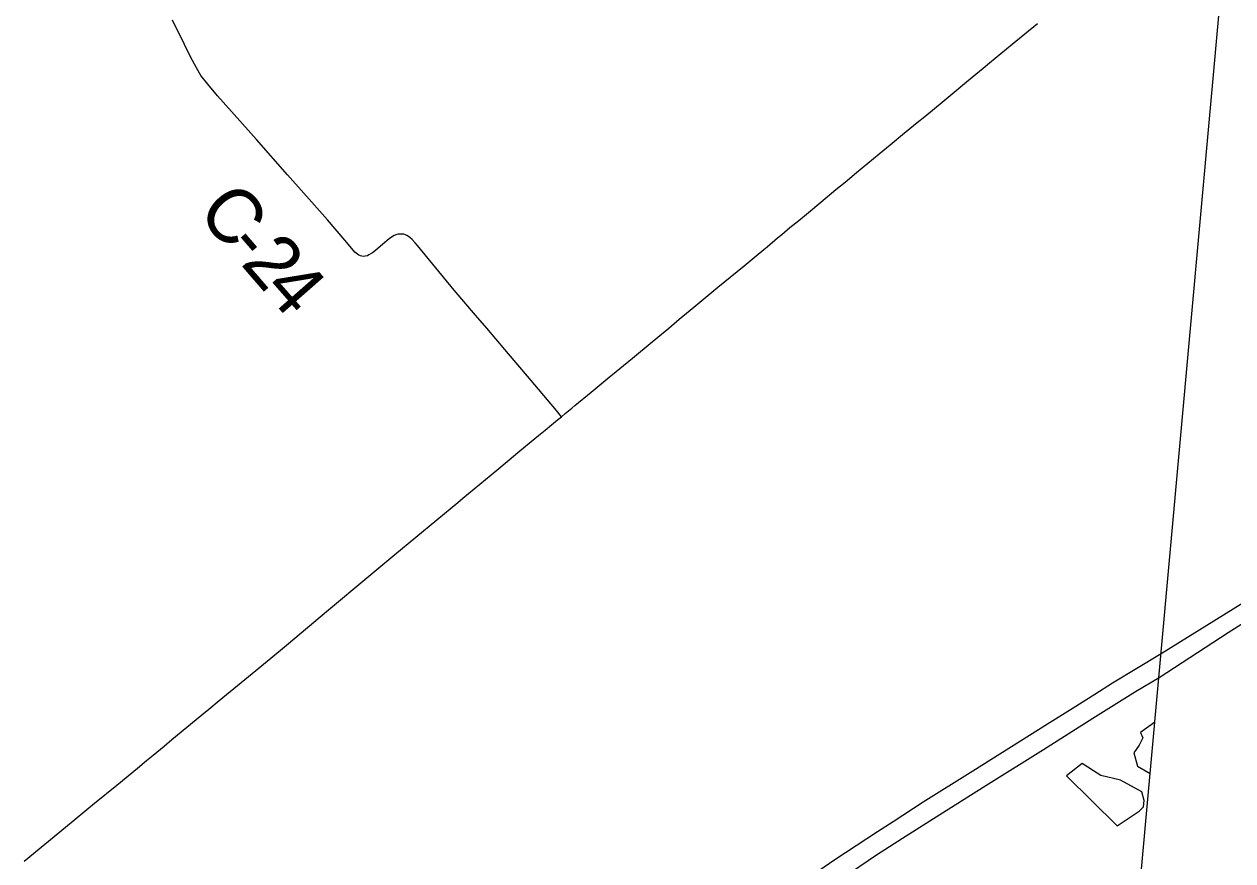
# Model space of a CAD drawing. Extents: x -49 to -8.2, y 9.4 to 23.5.
# Drawn here: x -11.103 to -10.474, y 10.143 to 10.579 of the extents above; entities that cross this region are included whole.
import ezdxf

# ---------------------------------------------------------------- set-up
doc = ezdxf.new("R2010")
doc.units = 0
for name, color, linetype in [('GM_X_Adjacent_County', 7, 'Continuous'), ('GM_X_County_Road', 7, 'Continuous'), ('GM_X_County_Road_Text', 7, 'Continuous'), ('GM_X_Interstate_Route', 7, 'Continuous'), ('GM_X_Minor_Lake', 7, 'Continuous')]:
    doc.layers.add(name, color=color, linetype=linetype)

msp = doc.modelspace()

# ---------------------------------------------------------------- linework, layer by layer
at = {"layer": 'GM_X_Adjacent_County'}
msp.add_line((-9.97219, 16.20866), (-10.58774, 9.40866), dxfattribs=at)
at = {"layer": 'GM_X_County_Road'}
for points in [[(-10.82363, 10.37483), (-10.82624, 10.37801), (-10.82901, 10.38137), (-10.83944, 10.39371), (-10.85307, 10.40985), (-10.86255, 10.42095), (-10.86834, 10.42785), (-10.8794, 10.44087), (-10.89864, 10.46408), (-10.89986, 10.46553), (-10.90138, 10.46715), (-10.90256, 10.46823), (-10.90328, 10.46874), (-10.9042, 10.46928), (-10.90487, 10.46959), (-10.90566, 10.46991), (-10.90645, 10.47006), (-10.90703, 10.47006), (-10.90803, 10.47006), (-10.90861, 10.46996), (-10.90931, 10.46979), (-10.91082, 10.4692), (-10.91167, 10.46875), (-10.91331, 10.46748), (-10.91663, 10.4648), (-10.92039, 10.46155), (-10.92209, 10.46024), (-10.92387, 10.45913), (-10.92465, 10.45877), (-10.92576, 10.45846), (-10.92676, 10.4584), (-10.92765, 10.45851), (-10.92834, 10.45872), (-10.92906, 10.45907), (-10.9298, 10.45951), (-10.9305, 10.46004), (-10.93119, 10.46068), (-10.93284, 10.4625), (-10.93642, 10.46678), (-10.94551, 10.47741), (-10.95782, 10.49141), (-10.96629, 10.50092), (-10.98252, 10.51933), (-11.00268, 10.54214), (-11.00785, 10.54814), (-11.01143, 10.55273), (-11.01375, 10.55658), (-11.01677, 10.56235), (-11.01993, 10.56875), (-11.0262, 10.58159)], [(-10.82363, 10.37483), (-10.82158, 10.37651), (-10.81823, 10.37929), (-10.81655, 10.38067), (-10.80817, 10.3876), (-10.79979, 10.39453), (-10.78661, 10.40541), (-10.77632, 10.41392), (-10.77153, 10.41788), (-10.7677, 10.42104), (-10.7622, 10.42561), (-10.75458, 10.432), (-10.74217, 10.44234), (-10.72846, 10.45354), (-10.72221, 10.45866), (-10.71814, 10.46203), (-10.71647, 10.46342), (-10.71099, 10.468), (-10.70884, 10.46978), (-10.70456, 10.47338), (-10.70002, 10.47714), (-10.69499, 10.4813), (-10.68853, 10.48665), (-10.68064, 10.49319), (-10.67585, 10.49715), (-10.66985, 10.50209), (-10.65811, 10.51178), (-10.65428, 10.51495), (-10.65141, 10.51732), (-10.6459, 10.52187), (-10.63823, 10.5282), (-10.63439, 10.53135), (-10.62526, 10.53883), (-10.61906, 10.54401), (-10.6126, 10.54935), (-10.60782, 10.55332), (-10.60397, 10.55646), (-10.60064, 10.55926), (-10.58889, 10.56894), (-10.57571, 10.57981)], [(-11.10346, 10.14315), (-11.08188, 10.16094), (-11.06678, 10.17339), (-11.05527, 10.18286), (-11.04448, 10.19176), (-11.03968, 10.1957), (-11.03634, 10.19849), (-11.03058, 10.20322), (-11.02653, 10.2066), (-11.01091, 10.21941), (-11.00732, 10.22238), (-11.00182, 10.22693), (-10.98286, 10.24252), (-10.97881, 10.24591), (-10.975, 10.2491), (-10.96689, 10.25587), (-10.94493, 10.27417), (-10.9249, 10.29089), (-10.91035, 10.30303), (-10.87759, 10.33021), (-10.87496, 10.33239), (-10.85726, 10.34706), (-10.85079, 10.3524), (-10.84633, 10.35612), (-10.83929, 10.36189), (-10.83548, 10.36507), (-10.83214, 10.36784), (-10.82879, 10.37062), (-10.82566, 10.37317), (-10.82363, 10.37483)]]:
    msp.add_lwpolyline(points, dxfattribs=at)
at = {"layer": 'GM_X_Interstate_Route'}
for points in [[(-10.51232, 10.239), (-10.47625, 10.26247), (-10.44419, 10.2828)], [(-10.51122, 10.25138), (-10.46862, 10.27785)], [(-10.69735, 10.13297), (-10.68123, 10.14406), (-10.65892, 10.15876), (-10.65084, 10.1639), (-10.6352, 10.17411), (-10.60927, 10.19033), (-10.57046, 10.21472), (-10.55704, 10.22314), (-10.54575, 10.23028), (-10.53658, 10.23612), (-10.51122, 10.25138)], [(-10.67733, 10.13436), (-10.65947, 10.14648), (-10.64599, 10.15514), (-10.62978, 10.16548), (-10.60249, 10.18271), (-10.57245, 10.20146), (-10.5468, 10.21773), (-10.52455, 10.23168), (-10.51232, 10.239)]]:
    msp.add_lwpolyline(points, dxfattribs=at)
at = {"layer": 'GM_X_Minor_Lake'}
for points in [[(-10.51446, 10.21558), (-10.52205, 10.21032), (-10.52075, 10.20745), (-10.52269, 10.20367), (-10.5254, 10.19971), (-10.52357, 10.19265), (-10.51688, 10.18883)], [(-10.53418, 10.16158), (-10.52267, 10.16925), (-10.52037, 10.1715), (-10.52014, 10.17492), (-10.52124, 10.17931), (-10.5324, 10.18552), (-10.54266, 10.18792), (-10.54644, 10.19025), (-10.5523, 10.19412), (-10.56056, 10.18775)], [(-10.53418, 10.16158), (-10.56056, 10.18775)]]:
    msp.add_lwpolyline(points, dxfattribs=at)

# ---------------------------------------------------------------- texts
at = {"layer": 'GM_X_County_Road_Text'}
for s, rotation, p in [('C', 310.74735, (-11.01405, 10.4811)), ('-', 310.77144, (-10.99881, 10.46341)), ('2', 310.86436, (-10.99116, 10.45454)), ('4', 311.2684, (-10.97956, 10.44114))]:
    msp.add_text(s, height=0.02841, rotation=rotation, dxfattribs=at).set_placement(p)

doc.saveas('drawing.dxf')
